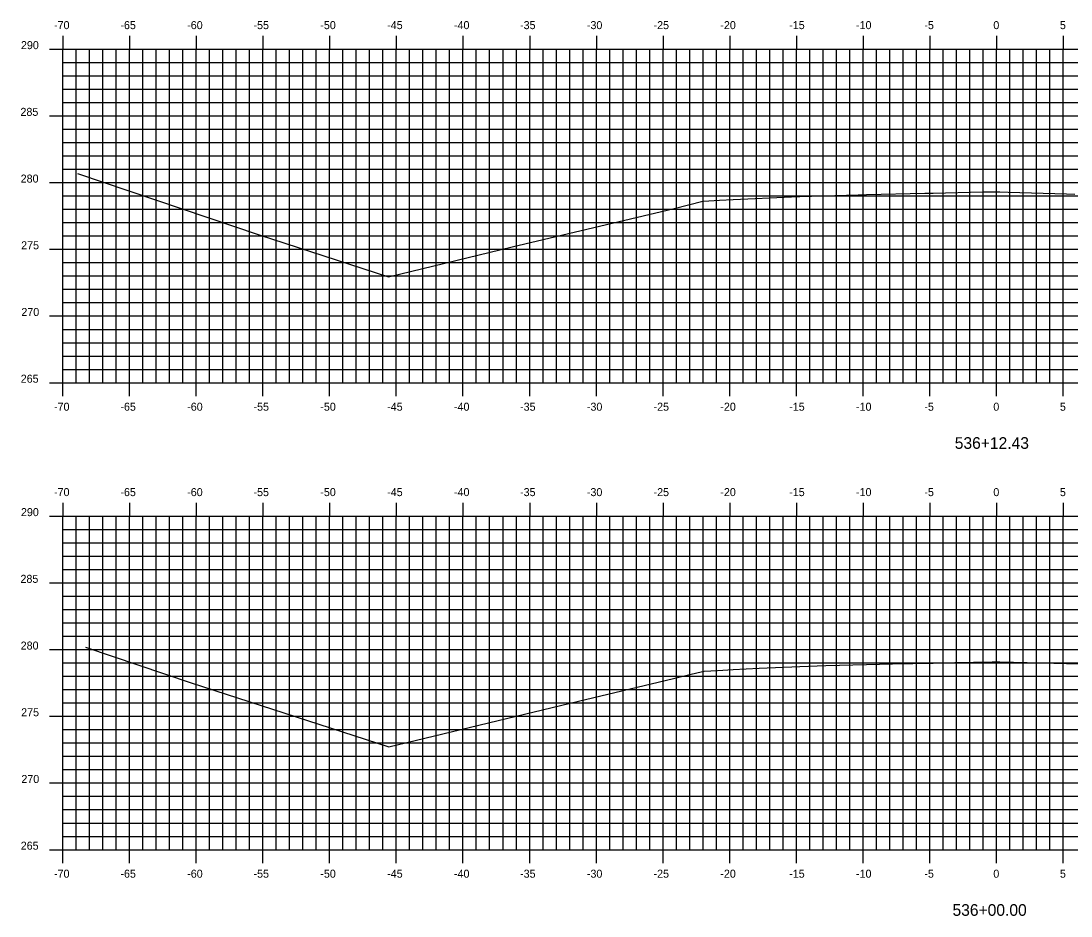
# Model space of a CAD drawing. Extents: x 1170543 to 1177585, y 609599 to 610623.
# Drawn here: x 1177427.8 to 1177506.5, y 610272.8 to 610339.9 of the extents above; entities that cross this region are included whole.
import ezdxf

# ---------------------------------------------------------------- set-up
doc = ezdxf.new("R2010")
doc.units = 0
for name, color, linetype in [('H_V ANNOTATION', 7, 'Continuous'), ('MAJOR', 7, 'Continuous'), ('MINOR', 7, 'Continuous'), ('S_Roadway_Centerline', 7, 'Continuous')]:
    doc.layers.add(name, color=color, linetype=linetype)

msp = doc.modelspace()

# ---------------------------------------------------------------- linework, layer by layer
at = {"layer": 'MAJOR'}
for p, q in [((1177430.924, 610338.803), (1177430.924, 610337.801)), ((1177435.924, 610338.803), (1177435.924, 610337.801)), ((1177440.924, 610338.803), (1177440.924, 610337.801)), ((1177445.924, 610338.803), (1177445.924, 610337.801)), ((1177450.924, 610338.803), (1177450.924, 610337.801)), ((1177455.924, 610338.803), (1177455.924, 610337.801)), ((1177460.924, 610338.803), (1177460.924, 610337.801)), ((1177465.924, 610338.803), (1177465.924, 610337.801)), ((1177470.924, 610338.803), (1177470.924, 610337.801)), ((1177475.924, 610338.803), (1177475.924, 610337.801)), ((1177480.924, 610338.803), (1177480.924, 610337.801)), ((1177485.924, 610338.803), (1177485.924, 610337.801)), ((1177490.924, 610338.803), (1177490.924, 610337.801)), ((1177495.924, 610338.803), (1177495.924, 610337.801)), ((1177500.924, 610338.803), (1177500.924, 610337.801)), ((1177505.924, 610338.803), (1177505.924, 610337.801)), ((1177429.922, 610337.801), (1177430.924, 610337.801)), ((1177430.924, 610337.801), (1177570.924, 610337.801)), ((1177430.924, 610312.801), (1177430.924, 610337.801)), ((1177430.924, 610312.801), (1177430.924, 610337.801)), ((1177430.924, 610337.801), (1177570.924, 610337.801)), ((1177435.924, 610312.801), (1177435.924, 610337.801)), ((1177440.924, 610312.801), (1177440.924, 610337.801)), ((1177445.924, 610312.801), (1177445.924, 610337.801)), ((1177450.924, 610312.801), (1177450.924, 610337.801)), ((1177455.924, 610312.801), (1177455.924, 610337.801)), ((1177460.924, 610312.801), (1177460.924, 610337.801)), ((1177465.924, 610312.801), (1177465.924, 610337.801)), ((1177470.924, 610312.801), (1177470.924, 610337.801)), ((1177475.924, 610312.801), (1177475.924, 610337.801)), ((1177480.924, 610312.801), (1177480.924, 610337.801)), ((1177485.924, 610312.801), (1177485.924, 610337.801)), ((1177490.924, 610312.801), (1177490.924, 610337.801)), ((1177495.924, 610312.801), (1177495.924, 610337.801)), ((1177500.924, 610312.801), (1177500.924, 610337.801)), ((1177505.924, 610312.801), (1177505.924, 610337.801)), ((1177429.922, 610332.801), (1177430.924, 610332.801)), ((1177430.924, 610332.801), (1177570.924, 610332.801)), ((1177429.922, 610327.801), (1177430.924, 610327.801)), ((1177430.924, 610327.801), (1177570.924, 610327.801)), ((1177429.922, 610322.801), (1177430.924, 610322.801)), ((1177430.924, 610322.801), (1177570.924, 610322.801)), ((1177429.922, 610317.801), (1177430.924, 610317.801)), ((1177430.924, 610317.801), (1177570.924, 610317.801)), ((1177429.922, 610312.801), (1177430.924, 610312.801)), ((1177430.924, 610312.801), (1177570.924, 610312.801)), ((1177430.924, 610312.801), (1177570.924, 610312.801)), ((1177430.924, 610311.799), (1177430.924, 610312.801)), ((1177435.924, 610311.799), (1177435.924, 610312.801)), ((1177440.924, 610311.799), (1177440.924, 610312.801)), ((1177445.924, 610311.799), (1177445.924, 610312.801)), ((1177450.924, 610311.799), (1177450.924, 610312.801)), ((1177455.924, 610311.799), (1177455.924, 610312.801)), ((1177460.924, 610311.799), (1177460.924, 610312.801)), ((1177465.924, 610311.799), (1177465.924, 610312.801)), ((1177470.924, 610311.799), (1177470.924, 610312.801)), ((1177475.924, 610311.799), (1177475.924, 610312.801)), ((1177480.924, 610311.799), (1177480.924, 610312.801)), ((1177485.924, 610311.799), (1177485.924, 610312.801)), ((1177490.924, 610311.799), (1177490.924, 610312.801)), ((1177495.924, 610311.799), (1177495.924, 610312.801)), ((1177500.924, 610311.799), (1177500.924, 610312.801)), ((1177505.924, 610311.799), (1177505.924, 610312.801)), ((1177430.924, 610303.803), (1177430.924, 610302.801)), ((1177435.924, 610303.803), (1177435.924, 610302.801)), ((1177440.924, 610303.803), (1177440.924, 610302.801)), ((1177445.924, 610303.803), (1177445.924, 610302.801)), ((1177450.924, 610303.803), (1177450.924, 610302.801)), ((1177455.924, 610303.803), (1177455.924, 610302.801)), ((1177460.924, 610303.803), (1177460.924, 610302.801)), ((1177465.924, 610303.803), (1177465.924, 610302.801)), ((1177470.924, 610303.803), (1177470.924, 610302.801)), ((1177475.924, 610303.803), (1177475.924, 610302.801)), ((1177480.924, 610303.803), (1177480.924, 610302.801)), ((1177485.924, 610303.803), (1177485.924, 610302.801)), ((1177490.924, 610303.803), (1177490.924, 610302.801)), ((1177495.924, 610303.803), (1177495.924, 610302.801)), ((1177500.924, 610303.803), (1177500.924, 610302.801)), ((1177505.924, 610303.803), (1177505.924, 610302.801)), ((1177429.922, 610302.801), (1177430.924, 610302.801)), ((1177430.924, 610302.801), (1177570.924, 610302.801)), ((1177430.924, 610277.801), (1177430.924, 610302.801)), ((1177430.924, 610277.801), (1177430.924, 610302.801)), ((1177430.924, 610302.801), (1177570.924, 610302.801)), ((1177435.924, 610277.801), (1177435.924, 610302.801)), ((1177440.924, 610277.801), (1177440.924, 610302.801)), ((1177445.924, 610277.801), (1177445.924, 610302.801)), ((1177450.924, 610277.801), (1177450.924, 610302.801)), ((1177455.924, 610277.801), (1177455.924, 610302.801)), ((1177460.924, 610277.801), (1177460.924, 610302.801)), ((1177465.924, 610277.801), (1177465.924, 610302.801)), ((1177470.924, 610277.801), (1177470.924, 610302.801)), ((1177475.924, 610277.801), (1177475.924, 610302.801)), ((1177480.924, 610277.801), (1177480.924, 610302.801)), ((1177485.924, 610277.801), (1177485.924, 610302.801)), ((1177490.924, 610277.801), (1177490.924, 610302.801)), ((1177495.924, 610277.801), (1177495.924, 610302.801)), ((1177500.924, 610277.801), (1177500.924, 610302.801)), ((1177505.924, 610277.801), (1177505.924, 610302.801)), ((1177429.922, 610297.801), (1177430.924, 610297.801)), ((1177430.924, 610297.801), (1177570.924, 610297.801)), ((1177429.922, 610292.801), (1177430.924, 610292.801)), ((1177430.924, 610292.801), (1177570.924, 610292.801)), ((1177429.922, 610287.801), (1177430.924, 610287.801)), ((1177430.924, 610287.801), (1177570.924, 610287.801)), ((1177429.922, 610282.801), (1177430.924, 610282.801)), ((1177430.924, 610282.801), (1177570.924, 610282.801)), ((1177429.922, 610277.801), (1177430.924, 610277.801)), ((1177430.924, 610277.801), (1177570.924, 610277.801)), ((1177430.924, 610277.801), (1177570.924, 610277.801)), ((1177430.924, 610276.799), (1177430.924, 610277.801)), ((1177435.924, 610276.799), (1177435.924, 610277.801)), ((1177440.924, 610276.799), (1177440.924, 610277.801)), ((1177445.924, 610276.799), (1177445.924, 610277.801)), ((1177450.924, 610276.799), (1177450.924, 610277.801)), ((1177455.924, 610276.799), (1177455.924, 610277.801)), ((1177460.924, 610276.799), (1177460.924, 610277.801)), ((1177465.924, 610276.799), (1177465.924, 610277.801)), ((1177470.924, 610276.799), (1177470.924, 610277.801)), ((1177475.924, 610276.799), (1177475.924, 610277.801)), ((1177480.924, 610276.799), (1177480.924, 610277.801)), ((1177485.924, 610276.799), (1177485.924, 610277.801)), ((1177490.924, 610276.799), (1177490.924, 610277.801)), ((1177495.924, 610276.799), (1177495.924, 610277.801)), ((1177500.924, 610276.799), (1177500.924, 610277.801)), ((1177505.924, 610276.799), (1177505.924, 610277.801))]:
    msp.add_line(p, q, dxfattribs=at)
at = {"layer": 'MINOR'}
for p, q in [((1177431.924, 610312.801), (1177431.924, 610337.801)), ((1177432.924, 610312.801), (1177432.924, 610337.801)), ((1177433.924, 610312.801), (1177433.924, 610337.801)), ((1177434.924, 610312.801), (1177434.924, 610337.801)), ((1177436.924, 610312.801), (1177436.924, 610337.801)), ((1177437.924, 610312.801), (1177437.924, 610337.801)), ((1177438.924, 610312.801), (1177438.924, 610337.801)), ((1177439.924, 610312.801), (1177439.924, 610337.801)), ((1177441.924, 610312.801), (1177441.924, 610337.801)), ((1177442.924, 610312.801), (1177442.924, 610337.801)), ((1177443.924, 610312.801), (1177443.924, 610337.801)), ((1177444.924, 610312.801), (1177444.924, 610337.801)), ((1177446.924, 610312.801), (1177446.924, 610337.801)), ((1177447.924, 610312.801), (1177447.924, 610337.801)), ((1177448.924, 610312.801), (1177448.924, 610337.801)), ((1177449.924, 610312.801), (1177449.924, 610337.801)), ((1177451.924, 610312.801), (1177451.924, 610337.801)), ((1177452.924, 610312.801), (1177452.924, 610337.801)), ((1177453.924, 610312.801), (1177453.924, 610337.801)), ((1177454.924, 610312.801), (1177454.924, 610337.801)), ((1177456.924, 610312.801), (1177456.924, 610337.801)), ((1177457.924, 610312.801), (1177457.924, 610337.801)), ((1177458.924, 610312.801), (1177458.924, 610337.801)), ((1177459.924, 610312.801), (1177459.924, 610337.801)), ((1177461.924, 610312.801), (1177461.924, 610337.801)), ((1177462.924, 610312.801), (1177462.924, 610337.801)), ((1177463.924, 610312.801), (1177463.924, 610337.801)), ((1177464.924, 610312.801), (1177464.924, 610337.801)), ((1177466.924, 610312.801), (1177466.924, 610337.801)), ((1177467.924, 610312.801), (1177467.924, 610337.801)), ((1177468.924, 610312.801), (1177468.924, 610337.801)), ((1177469.924, 610312.801), (1177469.924, 610337.801)), ((1177471.924, 610312.801), (1177471.924, 610337.801)), ((1177472.924, 610312.801), (1177472.924, 610337.801)), ((1177473.924, 610312.801), (1177473.924, 610337.801)), ((1177474.924, 610312.801), (1177474.924, 610337.801)), ((1177476.924, 610312.801), (1177476.924, 610337.801)), ((1177477.924, 610312.801), (1177477.924, 610337.801)), ((1177478.924, 610312.801), (1177478.924, 610337.801)), ((1177479.924, 610312.801), (1177479.924, 610337.801)), ((1177481.924, 610312.801), (1177481.924, 610337.801)), ((1177482.924, 610312.801), (1177482.924, 610337.801)), ((1177483.924, 610312.801), (1177483.924, 610337.801)), ((1177484.924, 610312.801), (1177484.924, 610337.801)), ((1177486.924, 610312.801), (1177486.924, 610337.801)), ((1177487.924, 610312.801), (1177487.924, 610337.801)), ((1177488.924, 610312.801), (1177488.924, 610337.801)), ((1177489.924, 610312.801), (1177489.924, 610337.801)), ((1177491.924, 610312.801), (1177491.924, 610337.801)), ((1177492.924, 610312.801), (1177492.924, 610337.801)), ((1177493.924, 610312.801), (1177493.924, 610337.801)), ((1177494.924, 610312.801), (1177494.924, 610337.801)), ((1177496.924, 610312.801), (1177496.924, 610337.801)), ((1177497.924, 610312.801), (1177497.924, 610337.801)), ((1177498.924, 610312.801), (1177498.924, 610337.801)), ((1177499.924, 610312.801), (1177499.924, 610337.801)), ((1177501.924, 610312.801), (1177501.924, 610337.801)), ((1177502.924, 610312.801), (1177502.924, 610337.801)), ((1177503.924, 610312.801), (1177503.924, 610337.801)), ((1177504.924, 610312.801), (1177504.924, 610337.801)), ((1177430.924, 610336.801), (1177570.924, 610336.801)), ((1177430.924, 610336.801), (1177431.926, 610336.801)), ((1177430.924, 610335.801), (1177570.924, 610335.801)), ((1177430.924, 610335.801), (1177431.926, 610335.801)), ((1177430.924, 610334.801), (1177570.924, 610334.801)), ((1177430.924, 610334.801), (1177431.926, 610334.801)), ((1177430.924, 610333.801), (1177570.924, 610333.801)), ((1177430.924, 610333.801), (1177431.926, 610333.801)), ((1177430.924, 610331.801), (1177570.924, 610331.801)), ((1177430.924, 610331.801), (1177431.926, 610331.801)), ((1177430.924, 610330.801), (1177570.924, 610330.801)), ((1177430.924, 610330.801), (1177431.926, 610330.801)), ((1177430.924, 610329.801), (1177570.924, 610329.801)), ((1177430.924, 610329.801), (1177431.926, 610329.801)), ((1177430.924, 610328.801), (1177570.924, 610328.801)), ((1177430.924, 610328.801), (1177431.926, 610328.801)), ((1177430.924, 610326.801), (1177570.924, 610326.801)), ((1177430.924, 610326.801), (1177431.926, 610326.801)), ((1177430.924, 610325.801), (1177570.924, 610325.801)), ((1177430.924, 610325.801), (1177431.926, 610325.801)), ((1177430.924, 610324.801), (1177570.924, 610324.801)), ((1177430.924, 610324.801), (1177431.926, 610324.801)), ((1177430.924, 610323.801), (1177570.924, 610323.801)), ((1177430.924, 610323.801), (1177431.926, 610323.801)), ((1177430.924, 610321.801), (1177570.924, 610321.801)), ((1177430.924, 610321.801), (1177431.926, 610321.801)), ((1177430.924, 610320.801), (1177570.924, 610320.801)), ((1177430.924, 610320.801), (1177431.926, 610320.801)), ((1177430.924, 610319.801), (1177570.924, 610319.801)), ((1177430.924, 610319.801), (1177431.926, 610319.801)), ((1177430.924, 610318.801), (1177570.924, 610318.801)), ((1177430.924, 610318.801), (1177431.926, 610318.801)), ((1177430.924, 610316.801), (1177570.924, 610316.801)), ((1177430.924, 610316.801), (1177431.926, 610316.801)), ((1177430.924, 610315.801), (1177570.924, 610315.801)), ((1177430.924, 610315.801), (1177431.926, 610315.801)), ((1177430.924, 610314.801), (1177570.924, 610314.801)), ((1177430.924, 610314.801), (1177431.926, 610314.801)), ((1177430.924, 610313.801), (1177570.924, 610313.801)), ((1177430.924, 610313.801), (1177431.926, 610313.801)), ((1177431.924, 610277.801), (1177431.924, 610302.801)), ((1177432.924, 610277.801), (1177432.924, 610302.801)), ((1177433.924, 610277.801), (1177433.924, 610302.801)), ((1177434.924, 610277.801), (1177434.924, 610302.801)), ((1177436.924, 610277.801), (1177436.924, 610302.801)), ((1177437.924, 610277.801), (1177437.924, 610302.801)), ((1177438.924, 610277.801), (1177438.924, 610302.801)), ((1177439.924, 610277.801), (1177439.924, 610302.801)), ((1177441.924, 610277.801), (1177441.924, 610302.801)), ((1177442.924, 610277.801), (1177442.924, 610302.801)), ((1177443.924, 610277.801), (1177443.924, 610302.801)), ((1177444.924, 610277.801), (1177444.924, 610302.801)), ((1177446.924, 610277.801), (1177446.924, 610302.801)), ((1177447.924, 610277.801), (1177447.924, 610302.801)), ((1177448.924, 610277.801), (1177448.924, 610302.801)), ((1177449.924, 610277.801), (1177449.924, 610302.801)), ((1177451.924, 610277.801), (1177451.924, 610302.801)), ((1177452.924, 610277.801), (1177452.924, 610302.801)), ((1177453.924, 610277.801), (1177453.924, 610302.801)), ((1177454.924, 610277.801), (1177454.924, 610302.801)), ((1177456.924, 610277.801), (1177456.924, 610302.801)), ((1177457.924, 610277.801), (1177457.924, 610302.801)), ((1177458.924, 610277.801), (1177458.924, 610302.801)), ((1177459.924, 610277.801), (1177459.924, 610302.801)), ((1177461.924, 610277.801), (1177461.924, 610302.801)), ((1177462.924, 610277.801), (1177462.924, 610302.801)), ((1177463.924, 610277.801), (1177463.924, 610302.801)), ((1177464.924, 610277.801), (1177464.924, 610302.801)), ((1177466.924, 610277.801), (1177466.924, 610302.801)), ((1177467.924, 610277.801), (1177467.924, 610302.801)), ((1177468.924, 610277.801), (1177468.924, 610302.801)), ((1177469.924, 610277.801), (1177469.924, 610302.801)), ((1177471.924, 610277.801), (1177471.924, 610302.801)), ((1177472.924, 610277.801), (1177472.924, 610302.801)), ((1177473.924, 610277.801), (1177473.924, 610302.801)), ((1177474.924, 610277.801), (1177474.924, 610302.801)), ((1177476.924, 610277.801), (1177476.924, 610302.801)), ((1177477.924, 610277.801), (1177477.924, 610302.801)), ((1177478.924, 610277.801), (1177478.924, 610302.801)), ((1177479.924, 610277.801), (1177479.924, 610302.801)), ((1177481.924, 610277.801), (1177481.924, 610302.801)), ((1177482.924, 610277.801), (1177482.924, 610302.801)), ((1177483.924, 610277.801), (1177483.924, 610302.801)), ((1177484.924, 610277.801), (1177484.924, 610302.801)), ((1177486.924, 610277.801), (1177486.924, 610302.801)), ((1177487.924, 610277.801), (1177487.924, 610302.801)), ((1177488.924, 610277.801), (1177488.924, 610302.801)), ((1177489.924, 610277.801), (1177489.924, 610302.801)), ((1177491.924, 610277.801), (1177491.924, 610302.801)), ((1177492.924, 610277.801), (1177492.924, 610302.801)), ((1177493.924, 610277.801), (1177493.924, 610302.801)), ((1177494.924, 610277.801), (1177494.924, 610302.801)), ((1177496.924, 610277.801), (1177496.924, 610302.801)), ((1177497.924, 610277.801), (1177497.924, 610302.801)), ((1177498.924, 610277.801), (1177498.924, 610302.801)), ((1177499.924, 610277.801), (1177499.924, 610302.801)), ((1177501.924, 610277.801), (1177501.924, 610302.801)), ((1177502.924, 610277.801), (1177502.924, 610302.801)), ((1177503.924, 610277.801), (1177503.924, 610302.801)), ((1177504.924, 610277.801), (1177504.924, 610302.801)), ((1177430.924, 610301.801), (1177570.924, 610301.801)), ((1177430.924, 610301.801), (1177431.926, 610301.801)), ((1177430.924, 610300.801), (1177570.924, 610300.801)), ((1177430.924, 610300.801), (1177431.926, 610300.801)), ((1177430.924, 610299.801), (1177570.924, 610299.801)), ((1177430.924, 610299.801), (1177431.926, 610299.801)), ((1177430.924, 610298.801), (1177570.924, 610298.801)), ((1177430.924, 610298.801), (1177431.926, 610298.801)), ((1177430.924, 610296.801), (1177570.924, 610296.801)), ((1177430.924, 610296.801), (1177431.926, 610296.801)), ((1177430.924, 610295.801), (1177570.924, 610295.801)), ((1177430.924, 610295.801), (1177431.926, 610295.801)), ((1177430.924, 610294.801), (1177570.924, 610294.801)), ((1177430.924, 610294.801), (1177431.926, 610294.801)), ((1177430.924, 610293.801), (1177570.924, 610293.801)), ((1177430.924, 610293.801), (1177431.926, 610293.801)), ((1177430.924, 610291.801), (1177570.924, 610291.801)), ((1177430.924, 610291.801), (1177431.926, 610291.801)), ((1177430.924, 610290.801), (1177570.924, 610290.801)), ((1177430.924, 610290.801), (1177431.926, 610290.801)), ((1177430.924, 610289.801), (1177570.924, 610289.801)), ((1177430.924, 610289.801), (1177431.926, 610289.801)), ((1177430.924, 610288.801), (1177570.924, 610288.801)), ((1177430.924, 610288.801), (1177431.926, 610288.801)), ((1177430.924, 610286.801), (1177570.924, 610286.801)), ((1177430.924, 610286.801), (1177431.926, 610286.801)), ((1177430.924, 610285.801), (1177570.924, 610285.801)), ((1177430.924, 610285.801), (1177431.926, 610285.801)), ((1177430.924, 610284.801), (1177570.924, 610284.801)), ((1177430.924, 610284.801), (1177431.926, 610284.801)), ((1177430.924, 610283.801), (1177570.924, 610283.801)), ((1177430.924, 610283.801), (1177431.926, 610283.801)), ((1177430.924, 610281.801), (1177570.924, 610281.801)), ((1177430.924, 610281.801), (1177431.926, 610281.801)), ((1177430.924, 610280.801), (1177570.924, 610280.801)), ((1177430.924, 610280.801), (1177431.926, 610280.801)), ((1177430.924, 610279.801), (1177570.924, 610279.801)), ((1177430.924, 610279.801), (1177431.926, 610279.801)), ((1177430.924, 610278.801), (1177570.924, 610278.801)), ((1177430.924, 610278.801), (1177431.926, 610278.801))]:
    msp.add_line(p, q, dxfattribs=at)
at = {"layer": 'S_Roadway_Centerline'}
for points in [[(1177432.027, 610328.483), (1177445.639, 610323.885), (1177455.328, 610320.74), (1177464.615, 610322.991), (1177476.753, 610325.862), (1177478.894, 610326.408), (1177478.955, 610326.418), (1177480.163, 610326.48), (1177481.171, 610326.526), (1177485.556, 610326.729), (1177486.171, 610326.757), (1177490.555, 610326.886), (1177491.171, 610326.904), (1177495.553, 610327.003), (1177496.171, 610327.017), (1177499.896, 610327.096), (1177500.452, 610327.107), (1177501.107, 610327.105), (1177501.171, 610327.105), (1177501.793, 610327.09), (1177506.171, 610326.954), (1177506.8, 610326.936)], [(1177432.622, 610292.99), (1177440.552, 610290.312), (1177455.373, 610285.499), (1177469.578, 610288.944), (1177476.704, 610290.629), (1177478.032, 610290.967), (1177478.784, 610291.127), (1177478.996, 610291.18), (1177480.01, 610291.235), (1177481.181, 610291.303), (1177483.132, 610291.397), (1177486.181, 610291.54), (1177488.131, 610291.594), (1177491.181, 610291.679), (1177493.128, 610291.722), (1177496.181, 610291.791), (1177497.791, 610291.825), (1177500.604, 610291.875), (1177500.938, 610291.873), (1177501.181, 610291.873), (1177504.242, 610291.798), (1177506.181, 610291.751), (1177509.247, 610291.67)]]:
    msp.add_lwpolyline(points, dxfattribs=at)

# ---------------------------------------------------------------- texts
at = {"layer": 'H_V ANNOTATION'}
for s, height, p in [('-70', 0.6, (1177430.266, 610339.301)), ('-65', 0.6, (1177435.242, 610339.301)), ('-60', 0.6, (1177440.25, 610339.301)), ('-55', 0.6, (1177445.22, 610339.301)), ('-50', 0.6, (1177450.228, 610339.301)), ('-45', 0.6, (1177455.242, 610339.301)), ('-40', 0.6, (1177460.25, 610339.301)), ('-35', 0.6, (1177465.204, 610339.301)), ('-30', 0.6, (1177470.212, 610339.301)), ('-25', 0.6, (1177475.21, 610339.301)), ('-20', 0.6, (1177480.218, 610339.301)), ('-15', 0.6, (1177485.381, 610339.301)), ('-10', 0.6, (1177490.389, 610339.301)), ('-5', 0.6, (1177495.515, 610339.301)), ('0', 0.6, (1177500.683, 610339.301)), ('5', 0.6, (1177505.675, 610339.301)), ('290', 0.6, (1177427.786, 610337.801)), ('285', 0.6, (1177427.749, 610332.801)), ('280', 0.6, (1177427.765, 610327.801)), ('275', 0.6, (1177427.802, 610322.801)), ('270', 0.6, (1177427.818, 610317.801)), ('265', 0.6, (1177427.77, 610312.801)), ('-70', 0.6, (1177430.266, 610310.701)), ('-65', 0.6, (1177435.242, 610310.701)), ('-60', 0.6, (1177440.25, 610310.701)), ('-55', 0.6, (1177445.22, 610310.701)), ('-50', 0.6, (1177450.228, 610310.701)), ('-45', 0.6, (1177455.242, 610310.701)), ('-40', 0.6, (1177460.25, 610310.701)), ('-35', 0.6, (1177465.204, 610310.701)), ('-30', 0.6, (1177470.212, 610310.701)), ('-25', 0.6, (1177475.21, 610310.701)), ('-20', 0.6, (1177480.218, 610310.701)), ('-15', 0.6, (1177485.381, 610310.701)), ('-10', 0.6, (1177490.389, 610310.701)), ('-5', 0.6, (1177495.515, 610310.701)), ('0', 0.6, (1177500.683, 610310.701)), ('5', 0.6, (1177505.675, 610310.701)), ('536+12.43', 0.875, (1177497.791, 610307.844)), ('-70', 0.6, (1177430.266, 610304.301)), ('-65', 0.6, (1177435.242, 610304.301)), ('-60', 0.6, (1177440.25, 610304.301)), ('-55', 0.6, (1177445.22, 610304.301)), ('-50', 0.6, (1177450.228, 610304.301)), ('-45', 0.6, (1177455.242, 610304.301)), ('-40', 0.6, (1177460.25, 610304.301)), ('-35', 0.6, (1177465.204, 610304.301)), ('-30', 0.6, (1177470.212, 610304.301)), ('-25', 0.6, (1177475.21, 610304.301)), ('-20', 0.6, (1177480.218, 610304.301)), ('-15', 0.6, (1177485.381, 610304.301)), ('-10', 0.6, (1177490.389, 610304.301)), ('-5', 0.6, (1177495.515, 610304.301)), ('0', 0.6, (1177500.683, 610304.301)), ('5', 0.6, (1177505.675, 610304.301)), ('290', 0.6, (1177427.786, 610302.801)), ('285', 0.6, (1177427.749, 610297.801)), ('280', 0.6, (1177427.765, 610292.801)), ('275', 0.6, (1177427.802, 610287.801)), ('270', 0.6, (1177427.818, 610282.801)), ('265', 0.6, (1177427.77, 610277.801)), ('-70', 0.6, (1177430.266, 610275.701)), ('-65', 0.6, (1177435.242, 610275.701)), ('-60', 0.6, (1177440.25, 610275.701)), ('-55', 0.6, (1177445.22, 610275.701)), ('-50', 0.6, (1177450.228, 610275.701)), ('-45', 0.6, (1177455.242, 610275.701)), ('-40', 0.6, (1177460.25, 610275.701)), ('-35', 0.6, (1177465.204, 610275.701)), ('-30', 0.6, (1177470.212, 610275.701)), ('-25', 0.6, (1177475.21, 610275.701)), ('-20', 0.6, (1177480.218, 610275.701)), ('-15', 0.6, (1177485.381, 610275.701)), ('-10', 0.6, (1177490.389, 610275.701)), ('-5', 0.6, (1177495.515, 610275.701)), ('0', 0.6, (1177500.683, 610275.701)), ('5', 0.6, (1177505.675, 610275.701)), ('536+00.00', 0.875, (1177497.623, 610272.844))]:
    msp.add_text(s, height=height, dxfattribs=at).set_placement(p)

doc.saveas('drawing.dxf')
